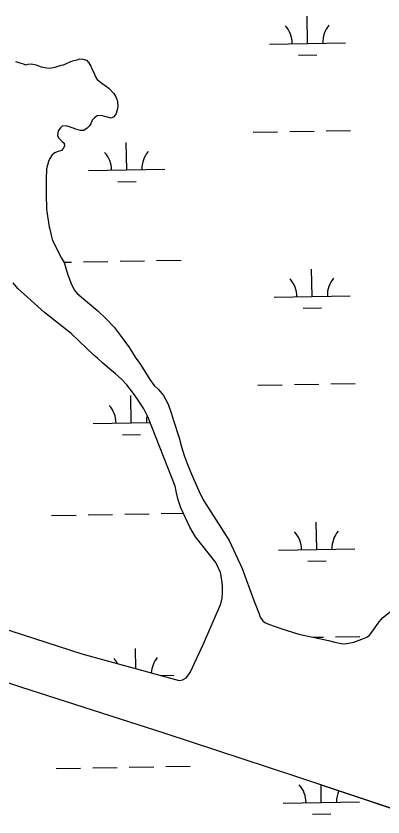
# Model space of a CAD drawing. Extents: x 3957609 to 3995875, y 234277 to 260273.
# Drawn here: x 3984260 to 3984742, y 241612 to 242665 of the extents above; entities that cross this region are included whole.
import ezdxf

# ---------------------------------------------------------------- set-up
doc = ezdxf.new("R2010")
doc.units = 0
doc.layers.add('V-TOPO-SHOR', color=7, linetype='Continuous')
doc.layers.add('V-WETL-SWMP', color=7, linetype='Continuous')

msp = doc.modelspace()

# ---------------------------------------------------------------- linework, layer by layer
at = {"layer": 'V-TOPO-SHOR'}
for points in [[(3984258.988, 242605.061), (3984263.213, 242603.568), (3984269.246, 242601.778), (3984272.566, 242600.281), (3984275.88, 242601.194), (3984279.795, 242601.809), (3984286.13, 242600.322), (3984289.147, 242599.124), (3984292.767, 242597.93)], [(3984292.767, 242597.93), (3984300.306, 242596.447), (3984303.925, 242596.154), (3984311.154, 242597.383), (3984318.986, 242599.818), (3984321.996, 242600.43), (3984326.811, 242602.855), (3984330.725, 242604.375), (3984334.039, 242605.589), (3984340.062, 242607.117), (3984343.373, 242608.331), (3984347.291, 242608.043), (3984352.118, 242606.55), (3984355.446, 242602.943), (3984358.17, 242598.73), (3984359.389, 242595.118), (3984361.814, 242590.303), (3984364.241, 242584.886), (3984366.362, 242581.273), (3984372.406, 242576.168), (3984376.934, 242573.47), (3984381.466, 242569.866), (3984388.421, 242562.655), (3984390.846, 242558.44), (3984392.061, 242555.129), (3984392.976, 242551.817), (3984393.597, 242546.093), (3984393.003, 242543.076), (3984391.215, 242536.438), (3984388.212, 242531.908), (3984384.903, 242530.393), (3984371.63, 242533.969), (3984366.508, 242533.35), (3984362.897, 242530.927), (3984359.895, 242527.603), (3984357.798, 242523.075), (3984355.698, 242519.753), (3984353.294, 242517.337), (3984348.782, 242514.308), (3984344.563, 242513.994), (3984338.229, 242515.782), (3984330.08, 242519.074), (3984325.556, 242520.265), (3984320.434, 242519.647), (3984318.027, 242517.83), (3984315.025, 242513.904), (3984314.14, 242507.572), (3984315.355, 242504.561), (3984317.773, 242502.458), (3984320.192, 242499.753), (3984322.912, 242497.35), (3984323.526, 242493.736), (3984321.728, 242490.414), (3984319.326, 242487.694), (3984313.604, 242486.17), (3984310.593, 242484.655), (3984307.286, 242481.931), (3984304.285, 242477.401), (3984302.489, 242473.176), (3984300.996, 242468.65), (3984299.806, 242463.825), (3984299.821, 242458.701), (3984299.532, 242455.082), (3984299.542, 242451.465), (3984299.262, 242444.532), (3984299.321, 242424.638), (3984299.95, 242416.504), (3984299.964, 242411.68), (3984300.279, 242407.161), (3984303.351, 242387.578), (3984304.267, 242384.266), (3984305.797, 242376.432), (3984307.628, 242369.506)], [(3984307.628, 242369.506), (3984319.49, 242346.357), (3984323.104, 242340.373), (3984327.547, 242325.798), (3984331.78, 242313.819), (3984336.005, 242304.638), (3984340.017, 242299.653), (3984367.265, 242277.151), (3984378.292, 242266.393), (3984388.518, 242255.43), (3984396.343, 242245.262), (3984408.586, 242228.311), (3984416.217, 242216.144), (3984423.043, 242206.371), (3984435.493, 242186.822), (3984441.313, 242178.845), (3984446.726, 242173.465), (3984453.345, 242165.691), (3984459.374, 242154.517), (3984463.81, 242141.539), (3984466.436, 242132.753), (3984473.899, 242109.992), (3984477.13, 242098.41), (3984480.766, 242086.63), (3984484.593, 242076.249), (3984490.432, 242062.275), (3984499.892, 242040.519), (3984505.725, 242028.547), (3984539.863, 241974.887), (3984556.562, 241938.164), (3984572.08, 241896.039), (3984579.129, 241878.473), (3984580.339, 241874.281), (3984583.751, 241869.694), (3984586.756, 241867.504), (3984592.76, 241864.725), (3984607.565, 241859.574), (3984631.371, 241851.851), (3984669.97, 241843.573), (3984678.371, 241841.401), (3984686.77, 241839.828), (3984691.769, 241839.244), (3984703.553, 241841.478), (3984713.935, 241845.306), (3984720.322, 241847.923), (3984724.111, 241850.733), (3984727.296, 241854.741), (3984735.455, 241866.556), (3984741.23, 241873.37), (3984759.572, 241888.015)], [(3982697.627, 242304.773), (3982837.074, 242257.231), (3983023.329, 242196.837), (3983188.168, 242145.574), (3983498.266, 242042.186), (3983637.911, 241995.443), (3983770.564, 241947.679), (3983898.611, 241903.099), (3984077.263, 241845.282), (3984265.521, 241782.697), (3984455.375, 241721.914), (3984625.426, 241665.672), (3984787.079, 241611.599)], [(3984236.449, 241861.547), (3984346.081, 241825.903), (3984474.095, 241791.116), (3984478.89, 241791.73), (3984479.488, 241792.333), (3984483.279, 241794.344), (3984483.279, 241794.542), (3984486.463, 241798.548), (3984488.454, 241801.354), (3984505.927, 241839.379), (3984528.951, 241891.812), (3984530.327, 241899.211), (3984530.907, 241906.21), (3984531.083, 241913.803), (3984530.462, 241920.396), (3984528.228, 241932.983), (3984525.408, 241939.768), (3984521.992, 241946.352), (3984495.306, 241980.048), (3984487.874, 241992.617), (3984476.205, 242017.965), (3984472.576, 242028.745), (3984470.349, 242037.732), (3984468.723, 242046.321), (3984433.473, 242136.952), (3984427.444, 242148.123), (3984421.017, 242158.298), (3984415.398, 242166.475), (3984405.164, 242179.636), (3984398.549, 242186.609), (3984389.929, 242194.779), (3984382.916, 242200.552), (3984373.498, 242208.718), (3984366.684, 242214.892), (3984362.277, 242218.476), (3984332.009, 242247.365), (3984297.351, 242274.839), (3984262.08, 242306.512), (3984256.061, 242313.888)]]:
    msp.add_lwpolyline(points, dxfattribs=at)
at = {"layer": 'V-WETL-SWMP'}
for p, q in [((3984642.611, 242628.646), (3984641.956, 242664.64)), ((3984592.619, 242627.737), (3984692.603, 242629.555)), ((3984630.893, 242612.999), (3984654.889, 242613.435)), ((3984571.314, 242511.898), (3984603.308, 242512.48)), ((3984619.306, 242512.771), (3984651.3, 242513.353)), ((3984667.298, 242513.643), (3984699.292, 242514.225)), ((3984405.121, 242462.439), (3984404.467, 242498.433)), ((3984355.13, 242461.53), (3984455.113, 242463.348)), ((3984393.404, 242446.792), (3984417.4, 242447.228)), ((3984322.816, 242340.851), (3984332.473, 242341.027)), ((3984348.47, 242341.318), (3984380.465, 242341.899)), ((3984396.462, 242342.19), (3984428.457, 242342.772)), ((3984444.454, 242343.063), (3984476.449, 242343.645)), ((3984648.659, 242296.026), (3984648.005, 242332.02)), ((3984598.667, 242295.117), (3984698.651, 242296.935)), ((3984636.942, 242280.379), (3984660.938, 242280.815)), ((3984577.362, 242179.278), (3984609.356, 242179.86)), ((3984625.354, 242180.151), (3984657.348, 242180.733)), ((3984673.346, 242181.023), (3984705.341, 242181.605)), ((3984411.169, 242129.819), (3984410.515, 242165.813)), ((3984361.178, 242128.91), (3984436.072, 242130.271)), ((3984399.452, 242114.172), (3984423.448, 242114.608)), ((3984402.51, 242009.57), (3984434.505, 242010.152)), ((3984450.502, 242010.443), (3984479.425, 242010.969)), ((3984306.526, 242007.825), (3984338.521, 242008.407)), ((3984354.518, 242008.698), (3984386.513, 242009.279)), ((3984654.707, 241963.406), (3984654.053, 241999.4)), ((3984604.715, 241962.497), (3984704.699, 241964.315)), ((3984642.99, 241947.759), (3984666.986, 241948.195)), ((3984077.262, 241845.282), (3984265.521, 241782.697)), ((3984649.946, 241847.868), (3984663.397, 241848.112)), ((3984679.394, 241848.403), (3984711.389, 241848.985)), ((3984417.046, 241806.62), (3984416.563, 241833.193)), ((3984449.552, 241797.786), (3984467.209, 241798.108)), ((3984265.521, 241782.697), (3984455.374, 241721.915)), ((3984455.374, 241721.915), (3984625.426, 241665.671)), ((3984312.574, 241675.205), (3984344.569, 241675.787)), ((3984360.566, 241676.078), (3984392.561, 241676.659)), ((3984408.558, 241676.95), (3984440.553, 241677.532)), ((3984456.55, 241677.823), (3984488.545, 241678.405)), ((3984625.426, 241665.671), (3984787.078, 241611.599)), ((3984660.755, 241630.786), (3984660.333, 241653.995)), ((3984610.763, 241629.877), (3984710.747, 241631.695)), ((3984649.037, 241615.139), (3984673.034, 241615.575))]:
    msp.add_line(p, q, dxfattribs=at)
for points in [[(3984258.988, 242605.061), (3984263.212, 242603.567), (3984269.246, 242601.777), (3984272.566, 242600.28), (3984275.879, 242601.194), (3984279.795, 242601.809), (3984286.129, 242600.321), (3984289.147, 242599.124), (3984292.768, 242597.93), (3984300.307, 242596.446), (3984303.925, 242596.155), (3984311.155, 242597.383), (3984318.985, 242599.818), (3984321.997, 242600.43), (3984326.812, 242602.856), (3984330.726, 242604.375), (3984334.038, 242605.59), (3984340.061, 242607.116), (3984343.373, 242608.331), (3984347.292, 242608.042), (3984352.119, 242606.549), (3984355.446, 242602.943), (3984358.171, 242598.731)], [(3984358.171, 242598.731), (3984359.388, 242595.118), (3984361.814, 242590.303), (3984364.241, 242584.885), (3984366.362, 242581.274), (3984372.406, 242576.168), (3984376.935, 242573.47), (3984381.467, 242569.866), (3984388.422, 242562.654), (3984390.846, 242558.441), (3984392.061, 242555.129), (3984392.976, 242551.817), (3984393.596, 242546.092), (3984393.002, 242543.076), (3984391.214, 242536.439), (3984388.213, 242531.909), (3984384.903, 242530.392), (3984371.63, 242533.969), (3984366.508, 242533.35), (3984362.898, 242530.928), (3984359.894, 242527.604), (3984357.798, 242523.076), (3984355.698, 242519.754), (3984353.294, 242517.336), (3984348.782, 242514.308), (3984344.563, 242513.994), (3984338.228, 242515.783), (3984330.08, 242519.074), (3984325.556, 242520.265), (3984320.433, 242519.647), (3984318.028, 242517.831), (3984315.025, 242513.904), (3984314.14, 242507.572), (3984315.355, 242504.561), (3984317.773, 242502.459), (3984320.192, 242499.753), (3984322.912, 242497.35), (3984323.526, 242493.735), (3984321.728, 242490.414), (3984319.325, 242487.694), (3984313.603, 242486.17), (3984310.593, 242484.654), (3984307.286, 242481.931), (3984304.285, 242477.401), (3984302.49, 242473.176), (3984300.997, 242468.65), (3984299.806, 242463.824), (3984299.821, 242458.7), (3984299.531, 242455.082), (3984299.542, 242451.465), (3984299.261, 242444.532), (3984299.322, 242424.639), (3984299.949, 242416.503), (3984299.964, 242411.68), (3984300.279, 242407.16), (3984303.352, 242387.578), (3984304.267, 242384.265), (3984305.797, 242376.433), (3984307.627, 242369.506), (3984319.489, 242346.358), (3984323.105, 242340.373), (3984327.546, 242325.797), (3984331.779, 242313.818), (3984336.004, 242304.638), (3984340.016, 242299.653), (3984367.266, 242277.152), (3984378.291, 242266.393), (3984388.517, 242255.431), (3984396.342, 242245.262), (3984408.585, 242228.311), (3984416.217, 242216.143), (3984423.042, 242206.371), (3984435.492, 242186.822), (3984441.312, 242178.845), (3984446.725, 242173.466), (3984453.344, 242165.691), (3984459.374, 242154.517), (3984463.81, 242141.54), (3984466.435, 242132.754), (3984473.899, 242109.992), (3984477.131, 242098.41), (3984480.765, 242086.63), (3984484.594, 242076.249), (3984490.432, 242062.276), (3984499.891, 242040.52), (3984505.724, 242028.546), (3984539.863, 241974.887), (3984556.562, 241938.164), (3984572.079, 241896.04), (3984579.128, 241878.474), (3984580.34, 241874.281), (3984583.751, 241869.694), (3984586.756, 241867.505), (3984592.76, 241864.725), (3984607.565, 241859.574), (3984631.372, 241851.851), (3984669.97, 241843.574), (3984678.371, 241841.401), (3984686.77, 241839.828), (3984691.768, 241839.243), (3984703.553, 241841.478)], [(3984405.164, 242179.635), (3984398.548, 242186.61), (3984389.929, 242194.778), (3984382.916, 242200.552), (3984373.498, 242208.718), (3984366.684, 242214.893), (3984362.277, 242218.477), (3984332.01, 242247.365), (3984297.351, 242274.84), (3984262.08, 242306.511), (3984256.061, 242313.888)], [(3984236.449, 241861.546), (3984346.08, 241825.904), (3984474.096, 241791.117), (3984478.89, 241791.731), (3984479.488, 241792.332), (3984483.279, 241794.343), (3984483.279, 241794.542), (3984486.464, 241798.549), (3984488.454, 241801.353), (3984505.927, 241839.38), (3984528.951, 241891.813), (3984530.328, 241899.212), (3984530.906, 241906.209), (3984531.083, 241913.804), (3984530.463, 241920.397), (3984528.227, 241932.982), (3984525.408, 241939.768), (3984521.991, 241946.353), (3984495.307, 241980.049), (3984487.874, 241992.617), (3984476.205, 242017.964), (3984472.575, 242028.745), (3984470.349, 242037.732), (3984468.724, 242046.321), (3984433.474, 242136.951), (3984427.444, 242148.124), (3984421.018, 242158.298), (3984415.397, 242166.475), (3984405.164, 242179.635)], [(3984703.553, 241841.478), (3984713.934, 241845.307), (3984720.322, 241847.924), (3984724.111, 241850.734), (3984727.296, 241854.741), (3984735.455, 241866.557), (3984741.23, 241873.37), (3984759.573, 241888.015)]]:
    msp.add_lwpolyline(points, dxfattribs=at)
for centre, start, end in [((3984697.836, 242630.125), 140.269876, 181.813534), ((3984587.368, 242628.116), 0.269879, 41.813537), ((3984349.879, 242461.909), 0.269879, 41.813537), ((3984460.347, 242463.918), 140.269876, 181.813534), ((3984593.417, 242295.496), 0.269879, 41.813537), ((3984703.884, 242297.505), 140.269876, 181.813534), ((3984355.927, 242129.289), 0.269879, 41.813537), ((3984466.395, 242131.298), 166.580849, 181.813534), ((3984599.465, 241962.876), 0.269879, 41.813537), ((3984709.932, 241964.885), 140.269876, 181.813534), ((3984472.443, 241798.678), 140.269876, 176.024729), ((3984361.975, 241796.669), 27.81078, 41.813537), ((3984605.513, 241630.256), 0.269879, 41.813537), ((3984715.98, 241632.265), 156.695181, 181.813534)]:
    msp.add_arc(centre, 35.246, start, end, dxfattribs=at)

doc.saveas('drawing.dxf')
